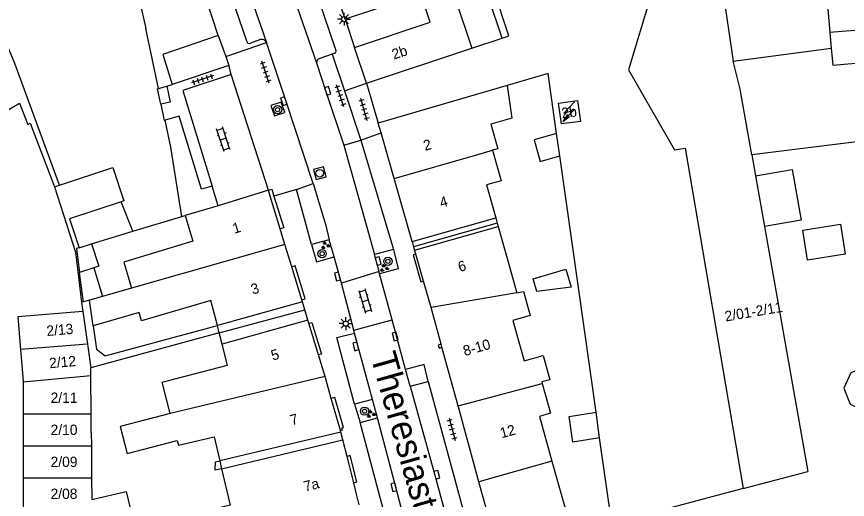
# Model space of a CAD drawing. Extents: x 132998 to 136004, y 396998 to 398512.
# Drawn here: x 133882 to 133962.4, y 397592.6 to 397639.3 of the extents above; entities that cross this region are included whole.
import ezdxf

# ---------------------------------------------------------------- set-up
doc = ezdxf.new("R2010")
doc.units = 0
for name, color, linetype in [('gg-afsc-erfafscheiding', 7, 'Continuous'), ('gg-afsc-hekwerk', 7, 'Continuous'), ('gg-afsc-muur', 7, 'Continuous'), ('gg-anno-huisnummerreeks BGT', 7, 'Continuous'), ('gg-anno-openbare ruimte label', 7, 'Continuous'), ('gg-bbg-bijgebouw', 7, 'Continuous'), ('gg-bbg-gedigitaliseerde bebouwing', 7, 'Continuous'), ('gg-bbg-gedigitaliseerde bebouwing onder overbouw', 7, 'Continuous'), ('gg-bbg-gedigitaliseerde bijgebouw', 7, 'Continuous'), ('gg-bbg-gedigitaliseerde overbouw', 7, 'Continuous'), ('gg-bbg-hoofdgebouw', 7, 'Continuous'), ('gg-bbg-luifel en loopbrug', 7, 'Continuous'), ('gg-bbg-pand overbouw', 7, 'Continuous'), ('gg-bbg-tussenscheiding', 7, 'Continuous'), ('gg-bbg-tussenscheiding niveau 01', 7, 'Continuous'), ('gg-knt-trap', 7, 'Continuous'), ('gg-knt-verharding', 7, 'Continuous'), ('gg-knt-verharding nz', 7, 'Continuous'), ('gt-grn-weggrens', 7, 'Continuous'), ('gt-symb-boom', 7, 'Continuous'), ('gt-symb-groenvak', 7, 'Continuous'), ('gt-symb-klinker verharding', 7, 'Continuous'), ('gt-symb-kolk', 7, 'Continuous'), ('gt-symb-lichtmast', 7, 'Continuous'), ('gt-symb-rioolschacht', 7, 'Continuous'), ('gt-symb-tegel verharding', 7, 'Continuous'), ('gt-symb-trafo symbool', 7, 'Continuous')]:
    doc.layers.add(name, color=color, linetype=linetype)

# ---------------------------------------------------------------- blocks, each defined once
blk = doc.blocks.new('gt0-LMAST')
at = {"layer": 'gt-symb-lichtmast'}
for p, q in [((-0.182, 0.173), (-0.447, 0.438)), ((-0.005, 0.246), (-0.005, 0.621)), ((0.172, 0.173), (0.437, 0.438)), ((-0.255, -0.004), (-0.63, -0.004)), ((-0.182, -0.181), (-0.447, -0.446)), ((-0.005, -0.254), (-0.005, -0.629)), ((0.437, -0.446), (0.172, -0.181)), ((0.245, -0.004), (0.62, -0.004))]:
    blk.add_line(p, q, dxfattribs=at)
blk.add_circle((-0.005, -0.004), 0.25, dxfattribs=at)
blk = doc.blocks.new('gt0-TEG1')
at = {"layer": 'gt-symb-tegel verharding'}
for p, q in [((-1.125, 0), (1.125, 0)), ((-0.9, -0.25), (-0.9, 0.25)), ((-0.45, -0.25), (-0.45, 0.25)), ((0, -0.25), (0, 0.25)), ((0.45, -0.25), (0.45, 0.25)), ((0.9, -0.25), (0.9, 0.25))]:
    blk.add_line(p, q, dxfattribs=at)
blk = doc.blocks.new('gt0-KL1')
at = {"layer": 'gt-symb-klinker verharding'}
for p, q in [((-1.15, 0.3), (1.15, 0.3)), ((-1, -0.3), (-1, 0.3)), ((-0.5, 0.3), (-0.5, 0.45)), ((0, -0.3), (0, 0.3)), ((0.5, 0.3), (0.5, 0.45)), ((1, -0.3), (1, 0.3)), ((-1.15, -0.3), (1.15, -0.3)), ((-0.5, -0.45), (-0.5, -0.3)), ((0.5, -0.45), (0.5, -0.3))]:
    blk.add_line(p, q, dxfattribs=at)
blk = doc.blocks.new('gt0-RS')
at = {"layer": 'gt-symb-rioolschacht'}
blk.add_lwpolyline([(-0.5, -0.5), (0.5, -0.5), (0.5, 0.5), (-0.5, 0.5)], close=True, dxfattribs=at)
blk.add_circle((0, 0), 0.375, dxfattribs=at)
blk = doc.blocks.new('gt0-BOOM')
at = {"layer": 'gt-symb-boom'}
for radius in [0.4, 0.2]:
    blk.add_circle((0, 0), radius, dxfattribs=at)
blk = doc.blocks.new('gt0-KOLK')
at = {"layer": 'gt-symb-kolk'}
blk.add_lwpolyline([(0, 0), (0.375, 0), (0.375, 0.4), (-0.375, 0.4), (-0.375, 0), (0, 0)], dxfattribs=at)
blk = doc.blocks.new('gt0-GRVAK')
at = {"layer": 'gt-symb-groenvak'}
for p, q in [((-0.11, 0.189), (-0.228, 0.24)), ((-0.182, 0.153), (0.088, 0.153)), ((-0.091, 0.211), (-0.156, 0.322)), ((-0.047, 0.214), (-0.047, 0.393)), ((-0.004, 0.211), (0.061, 0.322)), ((0.015, 0.189), (0.133, 0.24)), ((0.262, -0.052), (0.197, 0.059)), ((0.305, -0.049), (0.305, 0.13)), ((0.349, -0.052), (0.414, 0.059)), ((-0.245, -0.228), (-0.363, -0.177)), ((-0.318, -0.264), (-0.047, -0.264)), ((-0.226, -0.206), (-0.291, -0.095)), ((-0.183, -0.203), (-0.183, -0.024)), ((-0.139, -0.206), (-0.074, -0.095)), ((-0.12, -0.228), (-0.002, -0.177)), ((0.243, -0.074), (0.125, -0.023)), ((0.17, -0.11), (0.441, -0.11)), ((0.368, -0.074), (0.486, -0.023))]:
    blk.add_line(p, q, dxfattribs=at)
blk = doc.blocks.new('gt0-HSP')
at = {"layer": 'gt-symb-trafo symbool'}
for points in [[(0.771, 0.746), (-0.529, -0.004), (0.471, -0.004), (-0.829, -0.754)], [(-0.217, -0.24), (-0.829, -0.754), (-0.077, -0.48)]]:
    blk.add_lwpolyline(points, dxfattribs=at)

msp = doc.modelspace()

# ---------------------------------------------------------------- linework, layer by layer
at = {"layer": 'gg-afsc-erfafscheiding'}
for p, q in [((133888.526, 397611.736), (133888.335, 397611.681)), ((133901.658, 397608.717), (133889.226, 397605.352))]:
    msp.add_line(p, q, dxfattribs=at)
for points in [[(133889.461, 397609.406), (133889.787, 397607.137), (133890.603, 397606.504), (133901.47, 397609.446)], [(133901.87, 397595.581), (133901.246, 397595.432), (133901.283, 397596.234), (133901.694, 397596.332)]]:
    msp.add_lwpolyline(points, dxfattribs=at)
at = {"layer": 'gg-afsc-hekwerk'}
msp.add_line((133915.91, 397632.87), (133917.03, 397629.01), dxfattribs=at)
at = {"layer": 'gg-afsc-muur'}
for p, q in [((133901.558, 397637.47), (133902.287, 397635.44)), ((133902.287, 397635.44), (133902.59, 397634.595)), ((133902.59, 397634.595), (133897.091, 397632.742)), ((133938.105, 397601.042), (133934.6, 397625.838)), ((133888.335, 397611.681), (133888.446, 397610.777))]:
    msp.add_line(p, q, dxfattribs=at)
for points in [[(133934.295, 397627.992), (133933.473, 397633.809), (133929.511, 397632.638)], [(133885.708, 397622.835), (133887.739, 397616.536), (133888.335, 397611.681)], [(133952.346, 397593.659), (133939.627, 397590.277), (133938.455, 397598.567)]]:
    msp.add_lwpolyline(points, dxfattribs=at)
at = {"layer": 'gg-bbg-bijgebouw'}
for p, q in [((133929.013, 397637.235), (133926.922, 397643.536)), ((133926.076, 397636.257), (133929.013, 397637.235)), ((133934.6, 397625.838), (133934.295, 397627.992)), ((133901.555, 397621.023), (133900.972, 397622.925)), ((133882.692, 397604), (133882.691, 397600.901)), ((133882.691, 397600.901), (133882.69, 397597.791)), ((133938.455, 397598.567), (133938.105, 397601.042)), ((133882.69, 397597.791), (133882.689, 397594.701)), ((133882.689, 397594.701), (133882.688, 397591.61))]:
    msp.add_line(p, q, dxfattribs=at)
for points in [[(133948.339, 397644.426), (133944.455, 397643.364), (133944.522, 397643.059), (133944.784, 397641.583), (133943.403, 397641.357), (133941.233, 397634.156), (133945.684, 397626.43), (133946.715, 397626.599), (133952.346, 397593.659)], [(133900.972, 397622.925), (133899.933, 397622.607), (133897.758, 397629.692), (133896.423, 397629.282)], [(133888.446, 397610.777), (133882.166, 397610.277), (133882.434, 397607.1)], [(133882.434, 397607.1), (133882.692, 397604.041), (133882.692, 397604)]]:
    msp.add_lwpolyline(points, dxfattribs=at)
at = {"layer": 'gg-bbg-gedigitaliseerde bebouwing'}
for p, q in [((133886.187, 397622.995), (133891.342, 397624.71)), ((133885.708, 397622.835), (133886.187, 397622.995)), ((133893.302, 397618.545), (133898.032, 397619.983)), ((133898.032, 397619.983), (133898.351, 397620.08)), ((133898.351, 397620.08), (133899.107, 397617.582)), ((133928.632, 397619.02), (133930.431, 397612.6)), ((133893.167, 397613.054), (133890.349, 397612.254)), ((133890.349, 397612.254), (133889.102, 397611.9)), ((133889.461, 397609.406), (133889.102, 397611.9)), ((133901.47, 397609.446), (133900.849, 397611.861)), ((133893.891, 397610.703), (133889.461, 397609.406)), ((133933.841, 397596.308), (133935.897, 397588.967))]:
    msp.add_line(p, q, dxfattribs=at)
for points in [[(133919.142, 397647.494), (133917.707, 397647.012), (133919.713, 397641.034), (133913.832, 397639.06)], [(133914.751, 397636.321), (133922.068, 397638.776), (133921.118, 397641.605)], [(133929.511, 397632.638), (133929.948, 397629.476), (133927.926, 397628.917), (133928.594, 397626.528), (133928.101, 397626.384)], [(133928.101, 397626.384), (133928.923, 397623.44), (133927.507, 397623.044), (133928.398, 397619.863)], [(133891.342, 397624.71), (133892.414, 397621.49), (133892.146, 397621.401)], [(133899.107, 397617.582), (133892.409, 397615.547), (133893.167, 397613.054)], [(133930.431, 397612.6), (133931.091, 397612.729), (133931.744, 397610.398), (133930.04, 397609.921), (133931.137, 397606.002), (133932.996, 397606.522), (133933.648, 397604.192), (133932.868, 397603.973), (133932.908, 397603.83)], [(133900.849, 397611.861), (133894.128, 397609.894), (133893.891, 397610.703)], [(133896.91, 397600.908), (133896.123, 397603.964), (133902.462, 397605.596), (133901.935, 397607.641)], [(133932.908, 397603.83), (133933.715, 397600.95), (133932.627, 397600.645), (133933.841, 397596.308)], [(133896.91, 397600.908), (133892.078, 397599.664), (133892.748, 397597.063), (133897.58, 397598.307), (133897.692, 397597.87), (133901.145, 397598.678), (133901.694, 397596.332)], [(133901.87, 397595.581), (133902.697, 397592.045), (133899.855, 397591.38)]]:
    msp.add_lwpolyline(points, dxfattribs=at)
at = {"layer": 'gg-bbg-gedigitaliseerde bebouwing onder overbouw'}
for p, q in [((133920.314, 397617.547), (133928.398, 397619.863)), ((133920.555, 397616.706), (133928.632, 397619.02)), ((133909.691, 397611.718), (133901.47, 397609.446)), ((133910.233, 397609.934), (133901.935, 397607.641)), ((133913.42, 397599.126), (133901.694, 397596.332)), ((133901.87, 397595.581), (133913.615, 397598.38))]:
    msp.add_line(p, q, dxfattribs=at)
at = {"layer": 'gg-bbg-gedigitaliseerde bijgebouw'}
for p, q in [((133959.997, 397646.235), (133960.737, 397637.761)), ((133960.737, 397637.761), (133960.869, 397636.246)), ((133964.129, 397627.296), (133953.18, 397625.927)), ((133932.709, 397625.309), (133934.6, 397625.838)), ((133953.18, 397625.927), (133953.537, 397623.909)), ((133953.537, 397623.909), (133954.405, 397619.001)), ((133954.405, 397619.001), (133958.594, 397595.321)), ((133889.297, 397617.328), (133893.302, 397618.545)), ((133889.512, 397615.01), (133888.141, 397614.568)), ((133888.446, 397610.777), (133888.899, 397607.626)), ((133888.899, 397607.626), (133889.226, 397605.352)), ((133889.231, 397604.586), (133889.226, 397605.352)), ((133889.255, 397600.894), (133889.231, 397604.586)), ((133889.267, 397599.072), (133889.255, 397600.894)), ((133889.267, 397599.072), (133889.276, 397597.784)), ((133889.276, 397597.784), (133889.296, 397594.693)), ((133952.346, 397593.659), (133958.594, 397595.321)), ((133889.296, 397594.693), (133889.31, 397592.588))]:
    msp.add_line(p, q, dxfattribs=at)
for points in [[(133960.869, 397636.246), (133961.011, 397634.615), (133963.199, 397634.806)], [(133934.295, 397627.992), (133932.129, 397627.387), (133932.709, 397625.309)], [(133892.146, 397621.401), (133887.164, 397619.744), (133888.09, 397616.961)], [(133889.297, 397617.328), (133889.994, 397615.166), (133889.512, 397615.01)], [(133888.09, 397616.961), (133887.826, 397616.881), (133888.141, 397614.568)], [(133935.689, 397613.144), (133932.386, 397612.719), (133932.024, 397613.957), (133935.182, 397614.88), (133935.689, 397613.144)], [(133938.455, 397598.567), (133935.85, 397598.152), (133935.5, 397600.627), (133938.105, 397601.042)], [(133889.31, 397592.588), (133892.66, 397593.386), (133893.781, 397588.681), (133889.343, 397587.623)]]:
    msp.add_lwpolyline(points, dxfattribs=at)
at = {"layer": 'gg-bbg-gedigitaliseerde overbouw'}
for p, q in [((133928.398, 397619.863), (133928.547, 397619.33)), ((133928.547, 397619.33), (133928.632, 397619.02)), ((133901.658, 397608.717), (133901.47, 397609.446)), ((133901.694, 397596.332), (133901.87, 397595.581))]:
    msp.add_line(p, q, dxfattribs=at)
at = {"layer": 'gg-bbg-hoofdgebouw'}
for p, q in [((133913.832, 397639.06), (133908.994, 397653.471)), ((133901.558, 397637.47), (133899.276, 397644.476)), ((133915.91, 397632.87), (133914.751, 397636.321)), ((133915.91, 397632.87), (133926.076, 397636.257)), ((133895.769, 397632.352), (133896.58, 397632.591)), ((133896.58, 397632.591), (133897.091, 397632.742)), ((133929.511, 397632.638), (133917.03, 397629.01)), ((133917.304, 397628.055), (133917.03, 397629.01)), ((133918.56, 397623.669), (133917.304, 397628.055)), ((133920.314, 397617.547), (133918.56, 397623.669)), ((133906.41, 397622.52), (133901.555, 397621.023)), ((133906.618, 397621.836), (133906.41, 397622.52)), ((133907.546, 397618.781), (133906.618, 397621.836)), ((133908.005, 397617.268), (133907.546, 397618.781)), ((133908.665, 397615.094), (133908.005, 397617.268)), ((133920.664, 397616.326), (133920.555, 397616.706)), ((133921.406, 397613.736), (133920.664, 397616.326)), ((133909.629, 397611.921), (133908.665, 397615.094)), ((133922.141, 397611.17), (133921.406, 397613.736)), ((133909.691, 397611.718), (133909.629, 397611.921)), ((133923.117, 397607.625), (133922.141, 397611.17)), ((133910.32, 397609.647), (133910.233, 397609.934)), ((133911.25, 397606.585), (133910.32, 397609.647)), ((133923.198, 397607.332), (133923.117, 397607.625)), ((133924.763, 397601.647), (133923.198, 397607.332)), ((133911.886, 397604.491), (133911.25, 397606.585)), ((133912.495, 397602.363), (133911.886, 397604.491)), ((133913.379, 397599.271), (133912.495, 397602.363)), ((133926.78, 397594.318), (133924.763, 397601.647)), ((133913.42, 397599.126), (133913.379, 397599.271)), ((133914.034, 397596.77), (133913.615, 397598.38)), ((133914.288, 397595.75), (133914.034, 397596.77)), ((133914.668, 397594.222), (133914.288, 397595.75)), ((133914.939, 397593.13), (133914.668, 397594.222)), ((133915.199, 397592.084), (133914.939, 397593.13))]:
    msp.add_line(p, q, dxfattribs=at)
for points in [[(133901.558, 397637.47), (133896.201, 397635.656), (133897.091, 397632.742)], [(133895.984, 397630.858), (133895.666, 397632.322), (133895.769, 397632.352)], [(133879.848, 397629.504), (133882.312, 397630.927), (133883.143, 397628.889), (133883.365, 397629.017), (133885.708, 397622.835)], [(133934.484, 397630.956), (133936.319, 397631.201), (133936.588, 397629.179), (133934.754, 397628.934), (133934.484, 397630.956)], [(133895.984, 397630.858), (133896.333, 397629.254), (133896.423, 397629.282)], [(133934.9, 397588.64), (133928.8, 397586.98), (133926.78, 397594.318)]]:
    msp.add_lwpolyline(points, dxfattribs=at)
at = {"layer": 'gg-bbg-luifel en loopbrug'}
for p, q in [((133966.682, 397638.265), (133960.737, 397637.761)), ((133889.512, 397615.01), (133890.349, 397612.254)), ((133888.526, 397611.736), (133888.141, 397614.568)), ((133889.102, 397611.9), (133888.526, 397611.736))]:
    msp.add_line(p, q, dxfattribs=at)
for points in [[(133953.537, 397623.909), (133957.097, 397624.539), (133957.965, 397619.631), (133954.405, 397619.001)], [(133961.746, 397619.235), (133962.207, 397616.343), (133958.566, 397615.761), (133958.104, 397618.653), (133961.746, 397619.235)], [(133965.793, 397604.799), (133964.287, 397605.462), (133962.753, 397604.866), (133962.09, 397603.36), (133962.686, 397601.827), (133964.191, 397601.163), (133965.725, 397601.759), (133966.389, 397603.265), (133965.793, 397604.799)]]:
    msp.add_lwpolyline(points, dxfattribs=at)
at = {"layer": 'gg-bbg-pand overbouw'}
for p, q in [((133920.314, 397617.547), (133920.456, 397617.051)), ((133920.456, 397617.051), (133920.555, 397616.706)), ((133909.923, 397610.954), (133909.691, 397611.718)), ((133910.233, 397609.934), (133909.923, 397610.954)), ((133913.615, 397598.38), (133913.42, 397599.126))]:
    msp.add_line(p, q, dxfattribs=at)
at = {"layer": 'gg-bbg-tussenscheiding'}
for p, q in [((133949.934, 397644.862), (133951.389, 397634.993)), ((133923.984, 397642.56), (133926.076, 397636.257)), ((133895.769, 397632.352), (133894.542, 397638.173)), ((133951.389, 397634.993), (133960.869, 397636.246)), ((133893.302, 397618.545), (133892.146, 397621.401)), ((133901.555, 397621.023), (133898.351, 397620.08)), ((133888.09, 397616.961), (133889.297, 397617.328)), ((133908.005, 397617.268), (133893.167, 397613.054)), ((133930.431, 397612.6), (133922.141, 397611.17)), ((133888.899, 397607.626), (133882.434, 397607.1)), ((133882.692, 397604), (133889.231, 397604.586)), ((133911.886, 397604.491), (133896.91, 397600.908)), ((133924.763, 397601.647), (133932.908, 397603.83)), ((133882.691, 397600.901), (133889.255, 397600.894)), ((133882.69, 397597.791), (133889.276, 397597.784)), ((133933.841, 397596.308), (133926.78, 397594.318)), ((133882.689, 397594.701), (133889.296, 397594.693))]:
    msp.add_line(p, q, dxfattribs=at)
for points in [[(133890.763, 397649.637), (133890.82, 397649.42), (133890.92, 397649.457), (133893.813, 397641.642), (133893.935, 397640.865), (133894.542, 397638.173)], [(133886.187, 397622.995), (133881.86, 397634.765), (133878.789, 397642.24), (133877.731, 397644.036)], [(133953.18, 397625.927), (133952.054, 397632.29), (133951.389, 397634.993)], [(133898.032, 397619.983), (133896.974, 397626.692), (133896.423, 397629.282)], [(133918.56, 397623.669), (133926.683, 397625.988), (133928.101, 397626.384)]]:
    msp.add_lwpolyline(points, dxfattribs=at)
at = {"layer": 'gg-bbg-tussenscheiding niveau 01'}
for p, q in [((133928.547, 397619.33), (133920.456, 397617.051)), ((133901.658, 397608.717), (133909.923, 397610.954))]:
    msp.add_line(p, q, dxfattribs=at)
at = {"layer": 'gg-knt-trap'}
msp.add_lwpolyline([(133896.58, 397632.591), (133896.9, 397631.023), (133895.984, 397630.858)], dxfattribs=at)
at = {"layer": 'gg-knt-verharding'}
for p, q in [((133907.935, 397650.821), (133912.944, 397636.022)), ((133904.305, 397636.928), (133900.452, 397648.312)), ((133913.832, 397639.06), (133914.751, 397636.321)), ((133905.644, 397637.086), (133904.69, 397636.738)), ((133912.814, 397635.766), (133912.582, 397635.685)), ((133912.582, 397635.685), (133911.374, 397635.266)), ((133906.41, 397622.52), (133902.818, 397633.718)), ((133913.72, 397626.87), (133915.358, 397627.376)), ((133915.358, 397627.376), (133918.522, 397616.784)), ((133909.127, 397622.598), (133910.73, 397623.165)), ((133910.572, 397617.272), (133909.127, 397622.598)), ((133912.296, 397617.723), (133910.572, 397617.272)), ((133912.757, 397616.081), (133912.296, 397617.723)), ((133918.522, 397616.784), (133916.657, 397616.302)), ((133913.47, 397613.538), (133912.757, 397616.081)), ((133917.108, 397614.645), (133916.657, 397616.302)), ((133917.108, 397614.645), (133913.47, 397613.538)), ((133917.167, 397614.429), (133917.108, 397614.645)), ((133918.378, 397609.971), (133917.167, 397614.429)), ((133914.66, 397608.972), (133913.47, 397613.538)), ((133914.66, 397608.972), (133918.378, 397609.971)), ((133919.685, 397605.167), (133918.378, 397609.971)), ((133901.935, 397607.641), (133901.658, 397608.717)), ((133914.736, 397608.681), (133914.66, 397608.972)), ((133920.124, 397603.551), (133919.685, 397605.167)), ((133920.124, 397603.551), (133921.864, 397604.023)), ((133916.473, 397602.265), (133914.729, 397601.834)), ((133916.973, 397600.503), (133916.473, 397602.265)), ((133914.729, 397601.834), (133915.273, 397600.046)), ((133915.273, 397600.046), (133916.973, 397600.503)), ((133918.545, 397587.842), (133915.273, 397600.046))]:
    msp.add_line(p, q, dxfattribs=at)
for points in [[(133929.013, 397637.235), (133929.673, 397637.442), (133928.174, 397641.953)], [(133910.73, 397623.165), (133908.084, 397631.187), (133906.208, 397636.811)], [(133911.087, 397634.732), (133911.956, 397632.077), (133913.72, 397626.87)], [(133902.818, 397633.718), (133898.128, 397632.18), (133900.972, 397622.925)], [(133906.648, 397630.71), (133906.994, 397629.705), (133908, 397630.051), (133907.649, 397631.043), (133906.648, 397630.71)], [(133906.41, 397622.52), (133906.739, 397622.612), (133906.947, 397621.936)], [(133906.947, 397621.936), (133907.887, 397618.884), (133907.546, 397618.781)], [(133910.572, 397617.272), (133911.055, 397615.604), (133912.757, 397616.081)], [(133918.522, 397616.784), (133918.975, 397614.92), (133917.167, 397614.429)], [(133920.664, 397616.326), (133920.408, 397616.254), (133921.143, 397613.66), (133921.406, 397613.736)], [(133909.629, 397611.921), (133909.961, 397612.025), (133909.01, 397615.199), (133908.665, 397615.094)], [(133910.32, 397609.647), (133910.607, 397609.734), (133911.537, 397606.672), (133911.25, 397606.585)], [(133914.729, 397601.834), (133913.035, 397608.272), (133914.736, 397608.681)], [(133923.117, 397607.625), (133922.844, 397607.547), (133922.925, 397607.257), (133923.198, 397607.332)], [(133921.864, 397604.023), (133921.491, 397605.658), (133919.685, 397605.167)], [(133921.864, 397604.023), (133926.505, 397586.927), (133924.763, 397586.591)], [(133913.379, 397599.271), (133913.578, 397599.33), (133913.519, 397599.53), (133913.658, 397599.582), (133912.835, 397602.461), (133912.495, 397602.363)], [(133914.668, 397594.222), (133914.958, 397594.302), (133914.332, 397596.844), (133914.034, 397596.77)]]:
    msp.add_lwpolyline(points, dxfattribs=at)
for centre, radius, start, end in [((133904.572, 397636.983), 0.272, 191.65941, 295.80731), ((133905.772, 397636.632), 0.472, 22.33647, 105.67685), ((133912.781, 397635.944), 0.18, 280.37921, 25.77673), ((133911.492, 397634.859), 0.424, 106.11836, 197.36974)]:
    msp.add_arc(centre, radius, start, end, dxfattribs=at)
at = {"layer": 'gg-knt-verharding nz'}
for p, q in [((133905.758, 397650.298), (133911.087, 397634.732)), ((133902.044, 397649.028), (133906.208, 397636.811)), ((133913.72, 397626.87), (133916.657, 397616.302)), ((133916.473, 397602.265), (133914.736, 397608.681)), ((133920.19, 397588.258), (133916.973, 397600.503))]:
    msp.add_line(p, q, dxfattribs=at)
for points in [[(133910.73, 397623.165), (133911.958, 397619.115), (133912.296, 397617.723)], [(133920.124, 397603.551), (133922.512, 397594.946), (133924.763, 397586.591)]]:
    msp.add_lwpolyline(points, dxfattribs=at)
at = {"layer": 'gt-grn-weggrens'}
for p, q in [((133902.287, 397635.44), (133906.208, 397636.811)), ((133912.582, 397635.685), (133913.773, 397632.125)), ((133902.818, 397633.718), (133902.59, 397634.595)), ((133913.773, 397632.125), (133915.91, 397632.87)), ((133913.773, 397632.125), (133915.358, 397627.376)), ((133915.358, 397627.376), (133917.304, 397628.055)), ((133909.127, 397622.598), (133906.947, 397621.936))]:
    msp.add_line(p, q, dxfattribs=at)

# ---------------------------------------------------------------- block references
at = {"layer": 'gt-symb-boom'}
for p in [(133907.293, 397630.313), (133911.603, 397616.379), (133917.967, 397615.636), (133915.708, 397601.146)]:
    msp.add_blockref('gt0-BOOM', p, dxfattribs=at)
at = {"layer": 'gt-symb-groenvak'}
for p in [(133911.909, 397617.171), (133917.595, 397614.978), (133916.322, 397600.87)]:
    msp.add_blockref('gt0-GRVAK', p, dxfattribs=at)
at = {"layer": 'gt-symb-klinker verharding'}
for p, rotation in [((133902.037, 397627.449), 108.30806815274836), ((133915.772, 397611.816), -73.61369433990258)]:
    msp.add_blockref('gt0-KL1', p, dxfattribs=dict(at, rotation=rotation))
at = {"layer": 'gt-symb-kolk'}
for p, rotation in [((133911.956, 397632.077), -71.87318748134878), ((133908.084, 397631.187), 108.23569146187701), ((133916.844, 397615.62), -75.35262472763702), ((133913.293, 397614.219), 104.59195620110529), ((133918.859, 397608.415), 104.66187016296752), ((133915.064, 397607.459), 105.18978717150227), ((133922.511, 397594.946), -74.51881407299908), ((133918.723, 397593.849), 104.71731114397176)]:
    msp.add_blockref('gt0-KOLK', p, dxfattribs=dict(at, rotation=rotation))
at = {"layer": 'gt-symb-lichtmast'}
for p in [(133913.734, 397639.073), (133913.896, 397609.616)]:
    msp.add_blockref('gt0-LMAST', p, dxfattribs=at)
at = {"layer": 'gt-symb-rioolschacht', "rotation": 104.17514205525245}
msp.add_blockref('gt0-RS', (133911.374, 397624.162), dxfattribs=at)
at = {"layer": 'gt-symb-tegel verharding'}
for p, rotation in [((133906.126, 397633.936), 108.90606099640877), ((133900.028, 397633.253), -161.40202220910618), ((133913.354, 397631.659), 108.90606099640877), ((133915.659, 397630.327), 106.20518537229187), ((133924.18, 397599.398), -74.9910863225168)]:
    msp.add_blockref('gt0-TEG1', p, dxfattribs=dict(at, rotation=rotation))
at = {"layer": 'gt-symb-trafo symbool', "rotation": 15.71725244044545}
msp.add_blockref('gt0-HSP', (133935.496, 397630.13), dxfattribs=at)

# ---------------------------------------------------------------- texts
at = {"layer": 'gg-anno-huisnummerreeks BGT'}
for s, rotation, p in [('2b', 18.6, (133918.545, 397635.147)), ('2b', 7.6, (133934.832, 397629.469)), ('2', 16, (133921.559, 397626.318)), ('4', 16, (133923.135, 397620.817)), ('1', 16.9, (133903.105, 397618.299)), ('6', 16, (133924.915, 397614.603)), ('3', 16.9, (133904.892, 397612.414)), ('2/01-2/11', 9.7, (133950.648, 397609.813)), ('2/13', 4.8, (133884.973, 397608.413)), ('8-10', 15.7, (133925.401, 397606.47)), ('5', 16.9, (133906.833, 397606.026)), ('2/12', 4.8, (133885.236, 397605.295)), ('7', 16, (133908.674, 397599.767)), ('12', 15.4, (133928.968, 397598.517)), ('7a', 14, (133909.96, 397593.358))]:
    msp.add_text(s, height=1, rotation=rotation, dxfattribs=at).set_placement(p)
for s, p in [('2/11', (133885.332, 397601.949)), ('2/10', (133885.331, 397598.845)), ('2/09', (133885.33, 397595.745)), ('2/08', (133885.329, 397592.654))]:
    msp.add_text(s, height=1, dxfattribs=at).set_placement(p)
at = {"layer": 'gg-anno-openbare ruimte label'}
msp.add_text('Theresiastraat', height=2.5, rotation=285.8, dxfattribs=at).set_placement((133916.258, 397606.468))

doc.saveas('drawing.dxf')
